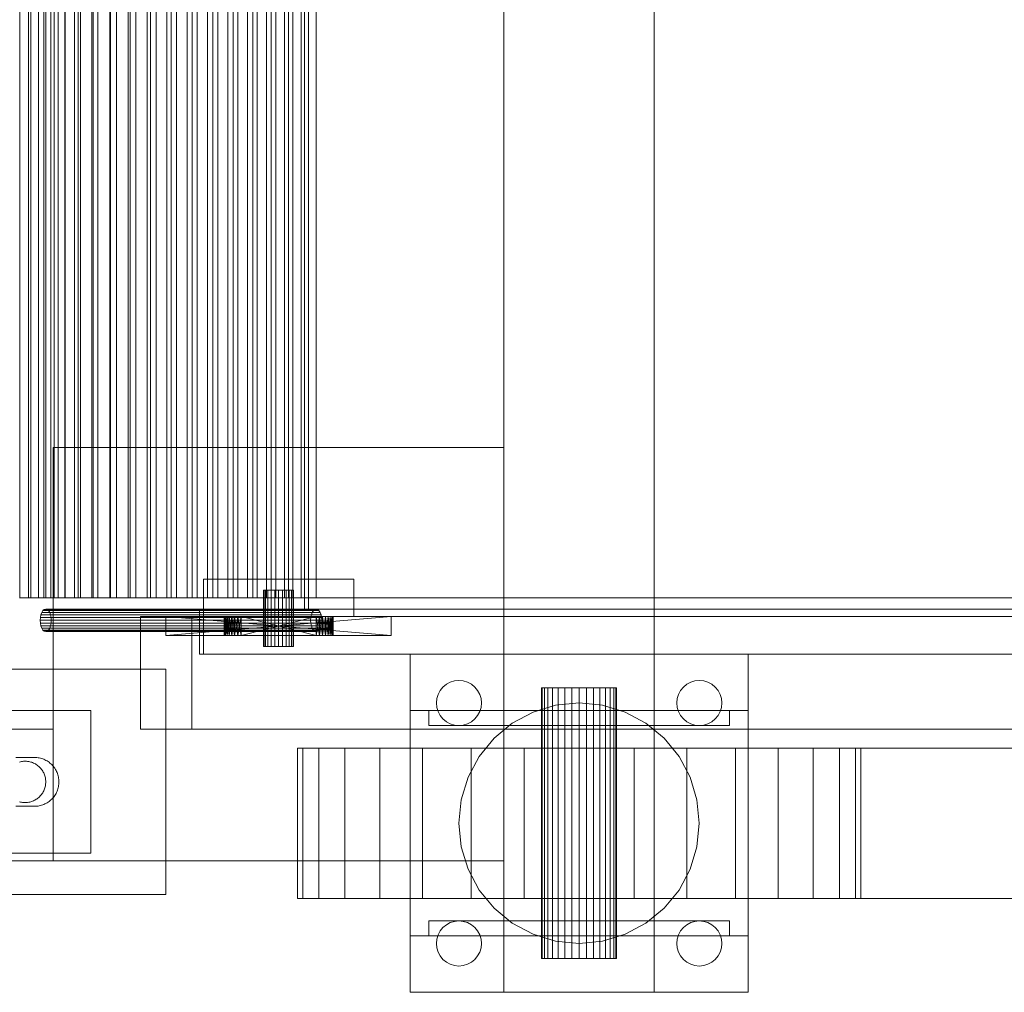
# Model space of a CAD drawing. Header units: millimetres. Extents: x -4738 to 65662, y -68080 to 6847.
# Tile 724 of 1056: x 26801 to 27063, y -18285 to -18026. Entities that reach past the tile are written whole.
import ezdxf

# ---------------------------------------------------------------- set-up
doc = ezdxf.new("R2010")
doc.units = ezdxf.units.MM
doc.layers.add('superior_bajante_movil', color=7, linetype='Continuous', lineweight=0)
doc.layers.add('superior_C05', color=7, linetype='Continuous', lineweight=0)

msp = doc.modelspace()

# ---------------------------------------------------------------- linework, layer by layer
at = {"layer": 'superior_bajante_movil'}
for p, q in [((26876.989, -17777), (26876.989, -18183)), ((26878.015, -18183), (26878.015, -17777)), ((26801.173, -17780), (26801.173, -18180)), ((26803.471, -17780), (26803.471, -18180)), ((26804.11, -18180), (26804.11, -17780)), ((26806.174, -18180), (26806.174, -17780)), ((26807.518, -18180), (26807.518, -17780)), ((26808.067, -18180), (26808.067, -17780)), ((26809.416, -18180), (26809.416, -17780)), ((26810.304, -17780), (26810.304, -18180)), ((26811.384, -18180), (26811.384, -17780)), ((26813.16, -18180), (26813.16, -17780)), ((26813.212, -17780), (26813.212, -18180)), ((26815.678, -18180), (26815.678, -17780)), ((26816.712, -17780), (26816.712, -18180)), ((26817.36, -18180), (26817.36, -17780)), ((26820.347, -18180), (26820.347, -17780)), ((26820.724, -17780), (26820.724, -18180)), ((26821.955, -18180), (26821.955, -17780)), ((26825.17, -17780), (26825.17, -18180)), ((26825.333, -18180), (26825.333, -17780)), ((26826.879, -18180), (26826.879, -17780)), ((26829.97, -17780), (26829.97, -18180)), ((26830.568, -18180), (26830.568, -17780)), ((26832.061, -18180), (26832.061, -17780)), ((26835.046, -17780), (26835.046, -18180)), ((26835.982, -18180), (26835.982, -17780)), ((26837.427, -18180), (26837.427, -17780)), ((26840.317, -17780), (26840.317, -18180)), ((26841.501, -18180), (26841.501, -17780)), ((26842.903, -18180), (26842.903, -17780)), ((26845.707, -17780), (26845.707, -18180)), ((26847.053, -18180), (26847.053, -17780)), ((26848.413, -18180), (26848.413, -17780)), ((26851.134, -17780), (26851.134, -18180)), ((26852.563, -18180), (26852.563, -17780)), ((26853.882, -18180), (26853.882, -17780)), ((26856.52, -17780), (26856.52, -18180)), ((26857.957, -18180), (26857.957, -17780)), ((26859.234, -18180), (26859.234, -17780)), ((26861.786, -17780), (26861.786, -18180)), ((26863.164, -18180), (26863.164, -17780)), ((26864.394, -18180), (26864.394, -17780)), ((26866.853, -17780), (26866.853, -18180)), ((26868.113, -18180), (26868.113, -17780)), ((26869.289, -18180), (26869.289, -17780)), ((26871.642, -17780), (26871.642, -18180)), ((26872.74, -18180), (26872.74, -17780)), ((26873.851, -18180), (26873.851, -17780)), ((26876.073, -17780), (26876.073, -18180)), ((26876.989, -18180), (26876.989, -17780)), ((26878.015, -18180), (26878.015, -17780)), ((26880.067, -17780), (26880.067, -18180)), ((26930.067, -18285), (26930.067, -17980)), ((26970.067, -17980), (26970.067, -18285)), ((26810.067, -18250), (26810.067, -18140)), ((26810.067, -18140), (26930.067, -18140)), ((26930.067, -18140), (26930.067, -18250)), ((26850.067, -18185), (26850.067, -18175)), ((26850.067, -18175), (26890.067, -18175)), ((26890.067, -18175), (26890.067, -18185)), ((26866.204, -18178), (26866.067, -18178)), ((26866.067, -18193), (26866.067, -18178)), ((26866.603, -18178), (26866.204, -18178)), ((26866.204, -18193), (26866.204, -18178)), ((26867.239, -18178), (26866.603, -18178)), ((26866.603, -18193), (26866.603, -18178)), ((26868.067, -18178), (26867.239, -18178)), ((26867.239, -18193), (26867.239, -18178)), ((26869.032, -18178), (26868.067, -18178)), ((26868.067, -18193), (26868.067, -18178)), ((26870.067, -18178), (26869.032, -18178)), ((26869.032, -18193), (26869.032, -18178)), ((26871.103, -18178), (26870.067, -18178)), ((26870.067, -18193), (26870.067, -18178)), ((26872.067, -18178), (26871.103, -18178)), ((26871.103, -18193), (26871.103, -18178)), ((26872.896, -18178), (26872.067, -18178)), ((26872.067, -18193), (26872.067, -18178)), ((26873.532, -18178), (26872.896, -18178)), ((26872.896, -18193), (26872.896, -18178)), ((26873.931, -18178), (26873.532, -18178)), ((26873.532, -18193), (26873.532, -18178)), ((26874.067, -18178), (26873.931, -18178)), ((26873.931, -18193), (26873.931, -18178)), ((26874.067, -18178), (26874.067, -18193)), ((26801.173, -18180), (26804.11, -18180)), ((26801.173, -18180), (26803.471, -18180)), ((26803.471, -18180), (26806.174, -18180)), ((26803.471, -18180), (26808.067, -18180)), ((26806.174, -18180), (26804.11, -18180)), ((26804.11, -18180), (26807.518, -18180)), ((26810.304, -18180), (26806.174, -18180)), ((26806.174, -18180), (26809.416, -18180)), ((26809.416, -18180), (26807.518, -18180)), ((26807.518, -18180), (26811.384, -18180)), ((26810.304, -18180), (26808.067, -18180)), ((26813.212, -18180), (26809.416, -18180)), ((26809.416, -18180), (26813.16, -18180)), ((26813.212, -18180), (26810.304, -18180)), ((26813.16, -18180), (26811.384, -18180)), ((26811.384, -18180), (26815.678, -18180)), ((26816.712, -18180), (26813.16, -18180)), ((26813.16, -18180), (26817.36, -18180)), ((26816.712, -18180), (26813.212, -18180)), ((26817.36, -18180), (26815.678, -18180)), ((26815.678, -18180), (26820.347, -18180)), ((26820.724, -18180), (26816.712, -18180)), ((26820.724, -18180), (26817.36, -18180)), ((26817.36, -18180), (26821.955, -18180)), ((26821.955, -18180), (26820.347, -18180)), ((26820.347, -18180), (26825.333, -18180)), ((26825.17, -18180), (26820.724, -18180)), ((26825.17, -18180), (26821.955, -18180)), ((26821.955, -18180), (26826.879, -18180)), ((26829.97, -18180), (26825.17, -18180)), ((26826.879, -18180), (26825.333, -18180)), ((26825.333, -18180), (26830.568, -18180)), ((26829.97, -18180), (26826.879, -18180)), ((26826.879, -18180), (26832.061, -18180)), ((26835.046, -18180), (26829.97, -18180)), ((26832.061, -18180), (26830.568, -18180)), ((26830.568, -18180), (26835.982, -18180)), ((26835.046, -18180), (26832.061, -18180)), ((26832.061, -18180), (26837.427, -18180)), ((26840.317, -18180), (26835.046, -18180)), ((26837.427, -18180), (26835.982, -18180)), ((26835.982, -18180), (26841.501, -18180)), ((26840.317, -18180), (26837.427, -18180)), ((26837.427, -18180), (26842.903, -18180)), ((26845.707, -18180), (26840.317, -18180)), ((26842.903, -18180), (26841.501, -18180)), ((26841.501, -18180), (26847.053, -18180)), ((26845.707, -18180), (26842.903, -18180)), ((26842.903, -18180), (26848.413, -18180)), ((26851.134, -18180), (26845.707, -18180)), ((26848.413, -18180), (26847.053, -18180)), ((26847.053, -18180), (26852.563, -18180)), ((26851.134, -18180), (26848.413, -18180)), ((26848.413, -18180), (26853.882, -18180)), ((26850.067, -18180), (28353.576, -18180)), ((26850.067, -18180), (26850.067, -18183)), ((26856.52, -18180), (26851.134, -18180)), ((26853.882, -18180), (26852.563, -18180)), ((26852.563, -18180), (26857.957, -18180)), ((26856.52, -18180), (26853.882, -18180)), ((26853.882, -18180), (26859.234, -18180)), ((26861.786, -18180), (26856.52, -18180)), ((26859.234, -18180), (26857.957, -18180)), ((26857.957, -18180), (26863.164, -18180)), ((26861.786, -18180), (26859.234, -18180)), ((26859.234, -18180), (26864.394, -18180)), ((26866.853, -18180), (26861.786, -18180)), ((26864.394, -18180), (26863.164, -18180)), ((26863.164, -18180), (26868.113, -18180)), ((26866.853, -18180), (26864.394, -18180)), ((26864.394, -18180), (26869.289, -18180)), ((26871.642, -18180), (26866.853, -18180)), ((26869.289, -18180), (26868.113, -18180)), ((26868.113, -18180), (26872.74, -18180)), ((26871.642, -18180), (26869.289, -18180)), ((26869.289, -18180), (26873.851, -18180)), ((26876.073, -18180), (26871.642, -18180)), ((26873.851, -18180), (26872.74, -18180)), ((26872.74, -18180), (26876.989, -18180)), ((26876.073, -18180), (26873.851, -18180)), ((26873.851, -18180), (26878.015, -18180)), ((26880.067, -18180), (26876.073, -18180)), ((26878.015, -18180), (26876.989, -18180)), ((26880.067, -18180), (26878.015, -18180)), ((26878.015, -18180), (27082.939, -18180)), ((27084.991, -18180), (26880.067, -18180)), ((26930.067, -18180), (26970.067, -18180)), ((26930.067, -18180), (26930.067, -18220)), ((26970.067, -18220), (26970.067, -18180)), ((26806.784, -18184.5), (26806.636, -18185.224)), ((26807.019, -18183.879), (26806.784, -18184.5)), ((26806.784, -18184.5), (26878.784, -18184.5)), ((26807.326, -18183.402), (26807.019, -18183.879)), ((26807.019, -18183.879), (26879.019, -18183.879)), ((26807.684, -18183.102), (26807.326, -18183.402)), ((26807.326, -18183.402), (26879.326, -18183.402)), ((26808.067, -18183), (26807.684, -18183.102)), ((26807.684, -18183.102), (26879.684, -18183.102)), ((26808.451, -18183.102), (26808.067, -18183)), ((26808.067, -18183), (26880.067, -18183)), ((26808.809, -18183.402), (26808.451, -18183.102)), ((26808.451, -18183.102), (26880.451, -18183.102)), ((26809.116, -18183.879), (26808.809, -18183.402)), ((26808.809, -18183.402), (26880.809, -18183.402)), ((26809.351, -18184.5), (26809.116, -18183.879)), ((26809.116, -18183.879), (26881.116, -18183.879)), ((26809.499, -18185.224), (26809.351, -18184.5)), ((26809.351, -18184.5), (26881.351, -18184.5)), ((28352.55, -18183), (26849.041, -18183)), ((26849.041, -18183), (26849.041, -18195)), ((26850.067, -18183), (26849.041, -18183)), ((26850.067, -18183), (28353.576, -18183)), ((26850.067, -18195), (26850.067, -18183)), ((26876.989, -18183), (27081.912, -18183)), ((26876.989, -18183), (26878.015, -18183)), ((27082.939, -18183), (26878.015, -18183)), ((26878.636, -18185.224), (26878.784, -18184.5)), ((26878.784, -18184.5), (26879.019, -18183.879)), ((26879.019, -18183.879), (26879.326, -18183.402)), ((26879.326, -18183.402), (26879.684, -18183.102)), ((26879.684, -18183.102), (26880.067, -18183)), ((26880.067, -18183), (26880.451, -18183.102)), ((26880.451, -18183.102), (26880.809, -18183.402)), ((26880.809, -18183.402), (26881.116, -18183.879)), ((26881.116, -18183.879), (26881.351, -18184.5)), ((26881.351, -18184.5), (26881.499, -18185.224)), ((26806.636, -18185.224), (26806.585, -18186)), ((26806.585, -18186), (26806.636, -18186.776)), ((26806.585, -18186), (26878.585, -18186)), ((26806.636, -18185.224), (26878.636, -18185.224)), ((26806.636, -18186.776), (26806.784, -18187.5)), ((26806.636, -18186.776), (26878.636, -18186.776)), ((26806.784, -18187.5), (26807.019, -18188.121)), ((26806.784, -18187.5), (26878.784, -18187.5)), ((26809.116, -18188.121), (26809.351, -18187.5)), ((26809.351, -18187.5), (26809.499, -18186.776)), ((26809.351, -18187.5), (26881.351, -18187.5)), ((26809.55, -18186), (26809.499, -18185.224)), ((26809.499, -18185.224), (26881.499, -18185.224)), ((26809.499, -18186.776), (26809.55, -18186)), ((26809.499, -18186.776), (26881.499, -18186.776)), ((26809.55, -18186), (26881.55, -18186)), ((28336.817, -18185), (26833.309, -18185)), ((26833.309, -18185), (26833.309, -18215)), ((26846.989, -18185), (26833.309, -18185)), ((26840.067, -18185), (26855.567, -18185)), ((26855.654, -18185), (26840.067, -18185)), ((26840.067, -18185), (26855.91, -18185)), ((26840.067, -18185), (26856.326, -18185)), ((26840.067, -18185), (26856.886, -18185)), ((26840.067, -18185), (26857.567, -18185)), ((26840.067, -18185), (26858.345, -18185)), ((26840.067, -18185), (26859.19, -18185)), ((26900.067, -18185), (26840.067, -18185)), ((26840.067, -18185), (26860.067, -18185)), ((26840.067, -18185), (26880.067, -18185)), ((26840.067, -18185), (26880.945, -18185)), ((26840.067, -18185), (26881.79, -18185)), ((26900.067, -18190), (26840.067, -18185)), ((26840.067, -18185), (26840.067, -18190)), ((26840.067, -18190), (26900.067, -18185)), ((26846.989, -18185), (28350.498, -18185)), ((26846.989, -18215), (26846.989, -18185)), ((26890.067, -18185), (26850.067, -18185)), ((26855.567, -18185), (26855.654, -18185)), ((26855.567, -18190), (26855.654, -18185)), ((26855.567, -18190), (26855.567, -18185)), ((26855.654, -18190), (26855.567, -18185)), ((26855.91, -18185), (26855.654, -18185)), ((26855.654, -18190), (26855.91, -18185)), ((26855.654, -18190), (26855.654, -18185)), ((26855.91, -18190), (26855.654, -18185)), ((26856.326, -18185), (26855.91, -18185)), ((26855.91, -18190), (26856.326, -18185)), ((26855.91, -18190), (26855.91, -18185)), ((26856.326, -18190), (26855.91, -18185)), ((26856.886, -18185), (26856.326, -18185)), ((26856.326, -18190), (26856.886, -18185)), ((26856.326, -18190), (26856.326, -18185)), ((26856.886, -18190), (26856.326, -18185)), ((26857.567, -18185), (26856.886, -18185)), ((26856.886, -18190), (26857.567, -18185)), ((26856.886, -18190), (26856.886, -18185)), ((26857.567, -18190), (26856.886, -18185)), ((26858.345, -18185), (26857.567, -18185)), ((26857.567, -18190), (26858.345, -18185)), ((26857.567, -18190), (26857.567, -18185)), ((26858.345, -18190), (26857.567, -18185)), ((26859.19, -18185), (26858.345, -18185)), ((26858.345, -18185), (26900.067, -18185)), ((26858.345, -18190), (26859.19, -18185)), ((26858.345, -18190), (26858.345, -18185)), ((26859.19, -18190), (26858.345, -18185)), ((26860.067, -18185), (26859.19, -18185)), ((26859.19, -18185), (26900.067, -18185)), ((26859.19, -18190), (26860.067, -18185)), ((26859.19, -18190), (26859.19, -18185)), ((26860.067, -18190), (26859.19, -18185)), ((26880.067, -18185), (26860.067, -18185)), ((26860.067, -18185), (26900.067, -18185)), ((26860.067, -18185), (26860.067, -18190)), ((26880.067, -18190), (26860.067, -18185)), ((26860.067, -18190), (26880.067, -18185)), ((26878.585, -18186), (26878.636, -18185.224)), ((26878.636, -18186.776), (26878.585, -18186)), ((26878.784, -18187.5), (26878.636, -18186.776)), ((26879.019, -18188.121), (26878.784, -18187.5)), ((26880.945, -18185), (26880.067, -18185)), ((26880.067, -18185), (26900.067, -18185)), ((26880.067, -18190), (26880.067, -18185)), ((26880.945, -18190), (26880.067, -18185)), ((26880.067, -18190), (26880.945, -18185)), ((26881.79, -18185), (26880.945, -18185)), ((26880.945, -18185), (26900.067, -18185)), ((26880.945, -18190), (26880.945, -18185)), ((26881.79, -18190), (26880.945, -18185)), ((26880.945, -18190), (26881.79, -18185)), ((26881.351, -18187.5), (26881.116, -18188.121)), ((26881.499, -18186.776), (26881.351, -18187.5)), ((26881.499, -18185.224), (26881.55, -18186)), ((26881.55, -18186), (26881.499, -18186.776)), ((26900.067, -18185), (26881.79, -18185)), ((26882.568, -18185), (26881.79, -18185)), ((26881.79, -18190), (26881.79, -18185)), ((26882.568, -18190), (26881.79, -18185)), ((26881.79, -18190), (26882.568, -18185)), ((26900.067, -18185), (26882.568, -18185)), ((26883.249, -18185), (26882.568, -18185)), ((26882.568, -18190), (26882.568, -18185)), ((26883.249, -18190), (26882.568, -18185)), ((26882.568, -18190), (26883.249, -18185)), ((26900.067, -18185), (26883.249, -18185)), ((26883.809, -18185), (26883.249, -18185)), ((26883.249, -18190), (26883.249, -18185)), ((26883.809, -18190), (26883.249, -18185)), ((26883.249, -18190), (26883.809, -18185)), ((26900.067, -18185), (26883.809, -18185)), ((26884.225, -18185), (26883.809, -18185)), ((26883.809, -18190), (26883.809, -18185)), ((26884.225, -18190), (26883.809, -18185)), ((26883.809, -18190), (26884.225, -18185)), ((26900.067, -18185), (26884.225, -18185)), ((26884.481, -18185), (26884.225, -18185)), ((26884.225, -18190), (26884.225, -18185)), ((26884.481, -18190), (26884.225, -18185)), ((26884.225, -18190), (26884.481, -18185)), ((26900.067, -18185), (26884.481, -18185)), ((26884.567, -18185), (26884.481, -18185)), ((26884.481, -18190), (26884.481, -18185)), ((26884.567, -18190), (26884.481, -18185)), ((26884.481, -18190), (26884.567, -18185)), ((26900.067, -18185), (26884.567, -18185)), ((26884.567, -18190), (26884.567, -18185)), ((26900.067, -18190), (26900.067, -18185)), ((26807.019, -18188.121), (26807.326, -18188.598)), ((26807.019, -18188.121), (26879.019, -18188.121)), ((26807.326, -18188.598), (26807.684, -18188.898)), ((26807.326, -18188.598), (26879.326, -18188.598)), ((26807.684, -18188.898), (26808.067, -18189)), ((26807.684, -18188.898), (26879.684, -18188.898)), ((26808.067, -18189), (26808.451, -18188.898)), ((26880.067, -18189), (26808.067, -18189)), ((26808.451, -18188.898), (26808.809, -18188.598)), ((26808.451, -18188.898), (26880.451, -18188.898)), ((26808.809, -18188.598), (26809.116, -18188.121)), ((26808.809, -18188.598), (26880.809, -18188.598)), ((26809.116, -18188.121), (26881.116, -18188.121)), ((26855.567, -18190), (26840.067, -18190)), ((26840.067, -18190), (26855.654, -18190)), ((26855.91, -18190), (26840.067, -18190)), ((26856.326, -18190), (26840.067, -18190)), ((26856.886, -18190), (26840.067, -18190)), ((26857.567, -18190), (26840.067, -18190)), ((26858.345, -18190), (26840.067, -18190)), ((26859.19, -18190), (26840.067, -18190)), ((26840.067, -18190), (26900.067, -18190)), ((26860.067, -18190), (26840.067, -18190)), ((26880.067, -18190), (26840.067, -18190)), ((26880.945, -18190), (26840.067, -18190)), ((26881.79, -18190), (26840.067, -18190)), ((26855.654, -18190), (26855.567, -18190)), ((26855.654, -18190), (26855.91, -18190)), ((26855.91, -18190), (26856.326, -18190)), ((26856.326, -18190), (26856.886, -18190)), ((26856.886, -18190), (26857.567, -18190)), ((26857.567, -18190), (26858.345, -18190)), ((26858.345, -18190), (26859.19, -18190)), ((26900.067, -18190), (26858.345, -18190)), ((26859.19, -18190), (26860.067, -18190)), ((26900.067, -18190), (26859.19, -18190)), ((26860.067, -18190), (26880.067, -18190)), ((26900.067, -18190), (26860.067, -18190)), ((26879.326, -18188.598), (26879.019, -18188.121)), ((26879.684, -18188.898), (26879.326, -18188.598)), ((26880.067, -18189), (26879.684, -18188.898)), ((26880.451, -18188.898), (26880.067, -18189)), ((26880.067, -18190), (26880.945, -18190)), ((26900.067, -18190), (26880.067, -18190)), ((26880.809, -18188.598), (26880.451, -18188.898)), ((26881.116, -18188.121), (26880.809, -18188.598)), ((26880.945, -18190), (26881.79, -18190)), ((26900.067, -18190), (26880.945, -18190)), ((26881.79, -18190), (26900.067, -18190)), ((26881.79, -18190), (26882.568, -18190)), ((26882.568, -18190), (26900.067, -18190)), ((26882.568, -18190), (26883.249, -18190)), ((26883.249, -18190), (26900.067, -18190)), ((26883.249, -18190), (26883.809, -18190)), ((26883.809, -18190), (26900.067, -18190)), ((26883.809, -18190), (26884.225, -18190)), ((26884.225, -18190), (26900.067, -18190)), ((26884.225, -18190), (26884.481, -18190)), ((26884.481, -18190), (26900.067, -18190)), ((26884.481, -18190), (26884.567, -18190)), ((26884.567, -18190), (26900.067, -18190)), ((26849.041, -18195), (28352.55, -18195)), ((26849.041, -18195), (26850.067, -18195)), ((28353.576, -18195), (26850.067, -18195)), ((26866.204, -18193), (26866.067, -18193)), ((26866.603, -18193), (26866.204, -18193)), ((26867.239, -18193), (26866.603, -18193)), ((26868.067, -18193), (26867.239, -18193)), ((26869.032, -18193), (26868.067, -18193)), ((26870.067, -18193), (26869.032, -18193)), ((26871.103, -18193), (26870.067, -18193)), ((26872.067, -18193), (26871.103, -18193)), ((26872.896, -18193), (26872.067, -18193)), ((26873.532, -18193), (26872.896, -18193)), ((26873.931, -18193), (26873.532, -18193)), ((26873.931, -18193), (26874.067, -18193)), ((26905.067, -18285), (26905.067, -18195)), ((26905.067, -18195), (26995.067, -18195)), ((26995.067, -18195), (26995.067, -18285)), ((26913.825, -18203.757), (26914.734, -18203.011)), ((26914.734, -18203.011), (26915.771, -18202.457)), ((26915.771, -18202.457), (26916.897, -18202.115)), ((26916.897, -18202.115), (26918.067, -18202)), ((26918.067, -18202), (26919.238, -18202.115)), ((26919.238, -18202.115), (26920.364, -18202.457)), ((26920.364, -18202.457), (26921.401, -18203.011)), ((26921.401, -18203.011), (26922.31, -18203.757)), ((26977.825, -18203.757), (26978.734, -18203.011)), ((26978.734, -18203.011), (26979.771, -18202.457)), ((26979.771, -18202.457), (26980.897, -18202.115)), ((26980.897, -18202.115), (26982.067, -18202)), ((26982.067, -18202), (26983.238, -18202.115)), ((26983.238, -18202.115), (26984.364, -18202.457)), ((26984.364, -18202.457), (26985.401, -18203.011)), ((26985.401, -18203.011), (26986.31, -18203.757)), ((26912.183, -18206.829), (26912.524, -18205.704)), ((26912.524, -18205.704), (26913.079, -18204.667)), ((26913.079, -18204.667), (26913.825, -18203.757)), ((26922.31, -18203.757), (26923.056, -18204.667)), ((26923.056, -18204.667), (26923.611, -18205.704)), ((26923.611, -18205.704), (26923.952, -18206.829)), ((26940.26, -18204), (26940.067, -18204)), ((26940.067, -18204), (26940.067, -18276)), ((26940.829, -18204), (26940.26, -18204)), ((26940.26, -18204), (26940.26, -18276)), ((26941.753, -18204), (26940.829, -18204)), ((26940.829, -18204), (26940.829, -18276)), ((26942.996, -18204), (26941.753, -18204)), ((26941.753, -18204), (26941.753, -18276)), ((26944.512, -18204), (26942.996, -18204)), ((26942.996, -18204), (26942.996, -18276)), ((26946.241, -18204), (26944.512, -18204)), ((26944.512, -18204), (26944.512, -18276)), ((26948.117, -18204), (26946.241, -18204)), ((26946.241, -18204), (26946.241, -18276)), ((26950.067, -18204), (26948.117, -18204)), ((26948.117, -18204), (26948.117, -18276)), ((26952.018, -18204), (26950.067, -18204)), ((26950.067, -18204), (26950.067, -18276)), ((26953.894, -18204), (26952.018, -18204)), ((26952.018, -18204), (26952.018, -18276)), ((26955.623, -18204), (26953.894, -18204)), ((26953.894, -18204), (26953.894, -18276)), ((26957.139, -18204), (26955.623, -18204)), ((26955.623, -18204), (26955.623, -18276)), ((26958.382, -18204), (26957.139, -18204)), ((26957.139, -18204), (26957.139, -18276)), ((26959.306, -18204), (26958.382, -18204)), ((26958.382, -18204), (26958.382, -18276)), ((26959.875, -18204), (26959.306, -18204)), ((26959.306, -18204), (26959.306, -18276)), ((26959.875, -18204), (26960.067, -18204)), ((26959.875, -18204), (26959.875, -18276)), ((26960.067, -18276), (26960.067, -18204)), ((26976.183, -18206.829), (26976.524, -18205.704)), ((26976.524, -18205.704), (26977.079, -18204.667)), ((26977.079, -18204.667), (26977.825, -18203.757)), ((26986.31, -18203.757), (26987.056, -18204.667)), ((26987.056, -18204.667), (26987.611, -18205.704)), ((26987.611, -18205.704), (26987.952, -18206.829)), ((26912.067, -18208), (26912.183, -18206.829)), ((26912.183, -18209.171), (26912.067, -18208)), ((26923.952, -18206.829), (26924.067, -18208)), ((26924.067, -18208), (26923.952, -18209.171)), ((26943.825, -18208.615), (26950.067, -18208)), ((26950.067, -18208), (26956.31, -18208.615)), ((26976.067, -18208), (26976.183, -18206.829)), ((26976.183, -18209.171), (26976.067, -18208)), ((26987.952, -18206.829), (26988.067, -18208)), ((26988.067, -18208), (26987.952, -18209.171)), ((26905.067, -18270), (26905.067, -18210)), ((26905.067, -18210), (26995.067, -18210)), ((26910.067, -18214), (26910.067, -18210)), ((26910.067, -18210), (26990.067, -18210)), ((26912.524, -18210.296), (26912.183, -18209.171)), ((26913.079, -18211.333), (26912.524, -18210.296)), ((26923.611, -18210.296), (26923.056, -18211.333)), ((26923.952, -18209.171), (26923.611, -18210.296)), ((26932.289, -18213.393), (26937.822, -18210.436)), ((26937.822, -18210.436), (26943.825, -18208.615)), ((26956.31, -18208.615), (26962.313, -18210.436)), ((26962.313, -18210.436), (26967.846, -18213.393)), ((26976.524, -18210.296), (26976.183, -18209.171)), ((26977.079, -18211.333), (26976.524, -18210.296)), ((26987.611, -18210.296), (26987.056, -18211.333)), ((26987.952, -18209.171), (26987.611, -18210.296)), ((26990.067, -18210), (26990.067, -18214)), ((26995.067, -18210), (26995.067, -18270)), ((26913.825, -18212.243), (26913.079, -18211.333)), ((26914.734, -18212.989), (26913.825, -18212.243)), ((26915.771, -18213.543), (26914.734, -18212.989)), ((26916.897, -18213.885), (26915.771, -18213.543)), ((26920.364, -18213.543), (26919.238, -18213.885)), ((26921.401, -18212.989), (26920.364, -18213.543)), ((26922.31, -18212.243), (26921.401, -18212.989)), ((26923.056, -18211.333), (26922.31, -18212.243)), ((26927.44, -18217.373), (26932.289, -18213.393)), ((26967.846, -18213.393), (26972.695, -18217.373)), ((26977.825, -18212.243), (26977.079, -18211.333)), ((26978.734, -18212.989), (26977.825, -18212.243)), ((26979.771, -18213.543), (26978.734, -18212.989)), ((26980.897, -18213.885), (26979.771, -18213.543)), ((26984.364, -18213.543), (26983.238, -18213.885)), ((26985.401, -18212.989), (26984.364, -18213.543)), ((26986.31, -18212.243), (26985.401, -18212.989)), ((26987.056, -18211.333), (26986.31, -18212.243)), ((26833.309, -18215), (28336.817, -18215)), ((26833.309, -18215), (26846.989, -18215)), ((28350.498, -18215), (26846.989, -18215)), ((26990.067, -18214), (26910.067, -18214)), ((26918.067, -18214), (26916.897, -18213.885)), ((26919.238, -18213.885), (26918.067, -18214)), ((26982.067, -18214), (26980.897, -18213.885)), ((26983.238, -18213.885), (26982.067, -18214)), ((26923.46, -18222.222), (26927.44, -18217.373)), ((26972.695, -18217.373), (26976.675, -18222.222)), ((26876.509, -18220), (26875.067, -18220)), ((26875.067, -18220), (26875.067, -18260)), ((26880.777, -18220), (26876.509, -18220)), ((26876.509, -18220), (26876.509, -18260)), ((26887.707, -18220), (26880.777, -18220)), ((26880.777, -18220), (26880.777, -18260)), ((26897.034, -18220), (26887.707, -18220)), ((26887.707, -18220), (26887.707, -18260)), ((26908.4, -18220), (26897.034, -18220)), ((26897.034, -18220), (26897.034, -18260)), ((26921.366, -18220), (26908.4, -18220)), ((26908.4, -18220), (26908.4, -18260)), ((26935.436, -18220), (26921.366, -18220)), ((26921.366, -18220), (26921.366, -18260)), ((26930.067, -18220), (26970.067, -18220)), ((26950.067, -18220), (26935.436, -18220)), ((26935.436, -18220), (26935.436, -18260)), ((26950.067, -18260), (26950.067, -18220)), ((26950.067, -18220), (28253.576, -18220)), ((26964.699, -18220), (26950.067, -18220)), ((26978.769, -18220), (26964.699, -18220)), ((26964.699, -18220), (26964.699, -18260)), ((26991.735, -18220), (26978.769, -18220)), ((26978.769, -18220), (26978.769, -18260)), ((27003.1, -18220), (26991.735, -18220)), ((26991.735, -18220), (26991.735, -18260)), ((27012.428, -18220), (27003.1, -18220)), ((27003.1, -18220), (27003.1, -18260)), ((27019.358, -18220), (27012.428, -18220)), ((27012.428, -18220), (27012.428, -18260)), ((27023.626, -18220), (27019.358, -18220)), ((27019.358, -18220), (27019.358, -18260)), ((27023.626, -18220), (27025.067, -18220)), ((27023.626, -18220), (27023.626, -18260)), ((27025.067, -18260), (27025.067, -18220)), ((26920.503, -18227.754), (26923.46, -18222.222)), ((26976.675, -18222.222), (26979.632, -18227.754)), ((26918.682, -18233.757), (26920.503, -18227.754)), ((26979.632, -18227.754), (26981.453, -18233.757)), ((26918.067, -18240), (26918.682, -18233.757)), ((26981.453, -18233.757), (26982.067, -18240)), ((26918.682, -18246.243), (26918.067, -18240)), ((26982.067, -18240), (26981.453, -18246.243)), ((26920.503, -18252.246), (26918.682, -18246.243)), ((26981.453, -18246.243), (26979.632, -18252.246)), ((26930.067, -18250), (26810.067, -18250)), ((26923.46, -18257.778), (26920.503, -18252.246)), ((26979.632, -18252.246), (26976.675, -18257.778)), ((26927.44, -18262.627), (26923.46, -18257.778)), ((26976.675, -18257.778), (26972.695, -18262.627)), ((26876.509, -18260), (26875.067, -18260)), ((26880.777, -18260), (26876.509, -18260)), ((26887.707, -18260), (26880.777, -18260)), ((26897.034, -18260), (26887.707, -18260)), ((26908.4, -18260), (26897.034, -18260)), ((26921.366, -18260), (26908.4, -18260)), ((26935.436, -18260), (26921.366, -18260)), ((26950.067, -18260), (26935.436, -18260)), ((28253.576, -18260), (26950.067, -18260)), ((26964.699, -18260), (26950.067, -18260)), ((26978.769, -18260), (26964.699, -18260)), ((26991.735, -18260), (26978.769, -18260)), ((27003.1, -18260), (26991.735, -18260)), ((27012.428, -18260), (27003.1, -18260)), ((27019.358, -18260), (27012.428, -18260)), ((27023.626, -18260), (27019.358, -18260)), ((27025.067, -18260), (27023.626, -18260)), ((26932.289, -18266.607), (26927.44, -18262.627)), ((26972.695, -18262.627), (26967.846, -18266.607)), ((26910.067, -18270), (26910.067, -18266)), ((26910.067, -18266), (26990.067, -18266)), ((26915.771, -18266.457), (26916.897, -18266.115)), ((26916.897, -18266.115), (26918.067, -18266)), ((26918.067, -18266), (26919.238, -18266.115)), ((26919.238, -18266.115), (26920.364, -18266.457)), ((26979.771, -18266.457), (26980.897, -18266.115)), ((26980.897, -18266.115), (26982.067, -18266)), ((26982.067, -18266), (26983.238, -18266.115)), ((26983.238, -18266.115), (26984.364, -18266.457)), ((26990.067, -18266), (26990.067, -18270)), ((26912.524, -18269.704), (26913.079, -18268.667)), ((26913.079, -18268.667), (26913.825, -18267.757)), ((26913.825, -18267.757), (26914.734, -18267.011)), ((26914.734, -18267.011), (26915.771, -18266.457)), ((26920.364, -18266.457), (26921.401, -18267.011)), ((26921.401, -18267.011), (26922.31, -18267.757)), ((26922.31, -18267.757), (26923.056, -18268.667)), ((26923.056, -18268.667), (26923.611, -18269.704)), ((26937.822, -18269.564), (26932.289, -18266.607)), ((26967.846, -18266.607), (26962.313, -18269.564)), ((26976.524, -18269.704), (26977.079, -18268.667)), ((26977.079, -18268.667), (26977.825, -18267.757)), ((26977.825, -18267.757), (26978.734, -18267.011)), ((26978.734, -18267.011), (26979.771, -18266.457)), ((26984.364, -18266.457), (26985.401, -18267.011)), ((26985.401, -18267.011), (26986.31, -18267.757)), ((26986.31, -18267.757), (26987.056, -18268.667)), ((26987.056, -18268.667), (26987.611, -18269.704)), ((26995.067, -18270), (26905.067, -18270)), ((26990.067, -18270), (26910.067, -18270)), ((26912.067, -18272), (26912.183, -18270.829)), ((26912.183, -18270.829), (26912.524, -18269.704)), ((26923.611, -18269.704), (26923.952, -18270.829)), ((26923.952, -18270.829), (26924.067, -18272)), ((26943.825, -18271.385), (26937.822, -18269.564)), ((26950.067, -18272), (26943.825, -18271.385)), ((26956.31, -18271.385), (26950.067, -18272)), ((26962.313, -18269.564), (26956.31, -18271.385)), ((26976.067, -18272), (26976.183, -18270.829)), ((26976.183, -18270.829), (26976.524, -18269.704)), ((26987.611, -18269.704), (26987.952, -18270.829)), ((26987.952, -18270.829), (26988.067, -18272)), ((26912.183, -18273.171), (26912.067, -18272)), ((26912.524, -18274.296), (26912.183, -18273.171)), ((26923.952, -18273.171), (26923.611, -18274.296)), ((26924.067, -18272), (26923.952, -18273.171)), ((26976.183, -18273.171), (26976.067, -18272)), ((26976.524, -18274.296), (26976.183, -18273.171)), ((26987.952, -18273.171), (26987.611, -18274.296)), ((26988.067, -18272), (26987.952, -18273.171)), ((26913.079, -18275.333), (26912.524, -18274.296)), ((26913.825, -18276.243), (26913.079, -18275.333)), ((26914.734, -18276.989), (26913.825, -18276.243)), ((26922.31, -18276.243), (26921.401, -18276.989)), ((26923.056, -18275.333), (26922.31, -18276.243)), ((26923.611, -18274.296), (26923.056, -18275.333)), ((26940.26, -18276), (26940.067, -18276)), ((26940.829, -18276), (26940.26, -18276)), ((26941.753, -18276), (26940.829, -18276)), ((26942.996, -18276), (26941.753, -18276)), ((26944.512, -18276), (26942.996, -18276)), ((26946.241, -18276), (26944.512, -18276)), ((26948.117, -18276), (26946.241, -18276)), ((26950.067, -18276), (26948.117, -18276)), ((26952.018, -18276), (26950.067, -18276)), ((26953.894, -18276), (26952.018, -18276)), ((26955.623, -18276), (26953.894, -18276)), ((26957.139, -18276), (26955.623, -18276)), ((26958.382, -18276), (26957.139, -18276)), ((26959.306, -18276), (26958.382, -18276)), ((26959.875, -18276), (26959.306, -18276)), ((26960.067, -18276), (26959.875, -18276)), ((26977.079, -18275.333), (26976.524, -18274.296)), ((26977.825, -18276.243), (26977.079, -18275.333)), ((26978.734, -18276.989), (26977.825, -18276.243)), ((26986.31, -18276.243), (26985.401, -18276.989)), ((26987.056, -18275.333), (26986.31, -18276.243)), ((26987.611, -18274.296), (26987.056, -18275.333)), ((26915.771, -18277.543), (26914.734, -18276.989)), ((26916.897, -18277.885), (26915.771, -18277.543)), ((26918.067, -18278), (26916.897, -18277.885)), ((26919.238, -18277.885), (26918.067, -18278)), ((26920.364, -18277.543), (26919.238, -18277.885)), ((26921.401, -18276.989), (26920.364, -18277.543)), ((26979.771, -18277.543), (26978.734, -18276.989)), ((26980.897, -18277.885), (26979.771, -18277.543)), ((26982.067, -18278), (26980.897, -18277.885)), ((26983.238, -18277.885), (26982.067, -18278)), ((26984.364, -18277.543), (26983.238, -18277.885)), ((26985.401, -18276.989), (26984.364, -18277.543)), ((26995.067, -18285), (26905.067, -18285)), ((26970.067, -18285), (26930.067, -18285))]:
    msp.add_line(p, q, dxfattribs=at)
at = {"layer": 'superior_C05'}
for p, q in [((26801.739, -18180), (26801.087, -18180)), ((26802.262, -18180), (26801.739, -18180)), ((26802.656, -18180), (26802.262, -18180)), ((26802.919, -18180), (26802.656, -18180)), ((26803.051, -18180), (26802.919, -18180)), ((26660.067, -18199), (26840.067, -18199)), ((26840.067, -18259), (26840.067, -18199)), ((26680.067, -18210), (26820.067, -18210)), ((26820.067, -18248), (26820.067, -18210)), ((26770.067, -18215), (26810.067, -18215)), ((26810.067, -18215), (26810.067, -18250)), ((26800.067, -18222.5), (26805.067, -18222.5)), ((26801.344, -18223.638), (26801.078, -18223.706)), ((26801.612, -18223.584), (26801.344, -18223.638)), ((26801.884, -18223.543), (26801.612, -18223.584)), ((26802.156, -18223.515), (26801.884, -18223.543)), ((26802.43, -18223.502), (26802.156, -18223.515)), ((26802.705, -18223.502), (26802.43, -18223.502)), ((26802.979, -18223.515), (26802.705, -18223.502)), ((26803.251, -18223.543), (26802.979, -18223.515)), ((26803.523, -18223.584), (26803.251, -18223.543)), ((26803.791, -18223.638), (26803.523, -18223.584)), ((26804.057, -18223.706), (26803.791, -18223.638)), ((26804.319, -18223.786), (26804.057, -18223.706)), ((26804.577, -18223.88), (26804.319, -18223.786)), ((26804.83, -18223.987), (26804.577, -18223.88)), ((26805.077, -18224.106), (26804.83, -18223.987)), ((26805.067, -18222.5), (26805.386, -18222.508)), ((26805.317, -18224.237), (26805.077, -18224.106)), ((26805.551, -18224.38), (26805.317, -18224.237)), ((26805.705, -18222.531), (26805.386, -18222.508)), ((26806.021, -18222.57), (26805.705, -18222.531)), ((26806.336, -18222.625), (26806.021, -18222.57)), ((26806.647, -18222.695), (26806.336, -18222.625)), ((26806.954, -18222.78), (26806.647, -18222.695)), ((26807.257, -18222.88), (26806.954, -18222.78)), ((26807.555, -18222.995), (26807.257, -18222.88)), ((26807.847, -18223.124), (26807.555, -18222.995)), ((26808.132, -18223.268), (26807.847, -18223.124)), ((26808.409, -18223.425), (26808.132, -18223.268)), ((26808.679, -18223.595), (26808.409, -18223.425)), ((26808.94, -18223.779), (26808.679, -18223.595)), ((26809.191, -18223.975), (26808.94, -18223.779)), ((26809.433, -18224.184), (26809.191, -18223.975)), ((26809.664, -18224.404), (26809.433, -18224.184)), ((26805.778, -18224.534), (26805.551, -18224.38)), ((26805.997, -18224.7), (26805.778, -18224.534)), ((26806.207, -18224.876), (26805.997, -18224.7)), ((26806.408, -18225.063), (26806.207, -18224.876)), ((26806.599, -18225.259), (26806.408, -18225.063)), ((26806.781, -18225.465), (26806.599, -18225.259)), ((26806.952, -18225.679), (26806.781, -18225.465)), ((26807.112, -18225.902), (26806.952, -18225.679)), ((26807.261, -18226.132), (26807.112, -18225.902)), ((26807.398, -18226.37), (26807.261, -18226.132)), ((26807.523, -18226.614), (26807.398, -18226.37)), ((26807.636, -18226.864), (26807.523, -18226.614)), ((26807.736, -18227.119), (26807.636, -18226.864)), ((26809.884, -18224.635), (26809.664, -18224.404)), ((26810.092, -18224.876), (26809.884, -18224.635)), ((26810.288, -18225.128), (26810.092, -18224.876)), ((26810.472, -18225.389), (26810.288, -18225.128)), ((26810.643, -18225.658), (26810.472, -18225.389)), ((26810.8, -18225.936), (26810.643, -18225.658)), ((26810.943, -18226.221), (26810.8, -18225.936)), ((26811.073, -18226.513), (26810.943, -18226.221)), ((26811.188, -18226.81), (26811.073, -18226.513)), ((26811.288, -18227.113), (26811.188, -18226.81)), ((26807.823, -18227.379), (26807.736, -18227.119)), ((26807.897, -18227.643), (26807.823, -18227.379)), ((26807.958, -18227.91), (26807.897, -18227.643)), ((26808.006, -18228.18), (26807.958, -18227.91)), ((26808.04, -18228.452), (26808.006, -18228.18)), ((26808.061, -18228.726), (26808.04, -18228.452)), ((26808.04, -18229.548), (26808.061, -18229.274)), ((26808.067, -18229), (26808.061, -18228.726)), ((26808.067, -18229), (26808.061, -18229.274)), ((26811.373, -18227.421), (26811.288, -18227.113)), ((26811.443, -18227.732), (26811.373, -18227.421)), ((26811.497, -18228.046), (26811.443, -18227.732)), ((26811.536, -18228.363), (26811.497, -18228.046)), ((26811.56, -18228.681), (26811.536, -18228.363)), ((26811.536, -18229.637), (26811.56, -18229.319)), ((26811.567, -18229), (26811.56, -18228.681)), ((26811.56, -18229.319), (26811.567, -18229)), ((26806.952, -18232.321), (26807.112, -18232.098)), ((26807.112, -18232.098), (26807.261, -18231.868)), ((26807.261, -18231.868), (26807.398, -18231.63)), ((26807.398, -18231.63), (26807.523, -18231.386)), ((26807.523, -18231.386), (26807.636, -18231.136)), ((26807.636, -18231.136), (26807.736, -18230.881)), ((26807.736, -18230.881), (26807.823, -18230.621)), ((26807.823, -18230.621), (26807.897, -18230.357)), ((26807.897, -18230.357), (26807.958, -18230.09)), ((26807.958, -18230.09), (26808.006, -18229.82)), ((26808.006, -18229.82), (26808.04, -18229.548)), ((26810.643, -18232.342), (26810.8, -18232.064)), ((26810.8, -18232.064), (26810.943, -18231.779)), ((26810.943, -18231.779), (26811.073, -18231.487)), ((26811.073, -18231.487), (26811.188, -18231.19)), ((26811.188, -18231.19), (26811.288, -18230.887)), ((26811.288, -18230.887), (26811.373, -18230.579)), ((26811.373, -18230.579), (26811.443, -18230.268)), ((26811.443, -18230.268), (26811.497, -18229.954)), ((26811.497, -18229.954), (26811.536, -18229.637)), ((26801.078, -18234.294), (26801.344, -18234.362)), ((26801.344, -18234.362), (26801.612, -18234.416)), ((26801.612, -18234.416), (26801.884, -18234.457)), ((26801.884, -18234.457), (26802.156, -18234.485)), ((26802.156, -18234.485), (26802.43, -18234.498)), ((26802.43, -18234.498), (26802.705, -18234.498)), ((26802.705, -18234.498), (26802.979, -18234.485)), ((26802.979, -18234.485), (26803.251, -18234.457)), ((26803.251, -18234.457), (26803.523, -18234.416)), ((26803.523, -18234.416), (26803.791, -18234.362)), ((26803.791, -18234.362), (26804.057, -18234.294)), ((26804.057, -18234.294), (26804.319, -18234.214)), ((26804.319, -18234.214), (26804.577, -18234.12)), ((26804.577, -18234.12), (26804.83, -18234.013)), ((26804.83, -18234.013), (26805.077, -18233.894)), ((26805.077, -18233.894), (26805.317, -18233.763)), ((26805.317, -18233.763), (26805.551, -18233.62)), ((26805.551, -18233.62), (26805.778, -18233.466)), ((26805.778, -18233.466), (26805.997, -18233.3)), ((26805.997, -18233.3), (26806.207, -18233.124)), ((26806.207, -18233.124), (26806.408, -18232.937)), ((26806.408, -18232.937), (26806.599, -18232.741)), ((26806.599, -18232.741), (26806.781, -18232.535)), ((26806.781, -18232.535), (26806.952, -18232.321)), ((26807.847, -18234.876), (26808.132, -18234.732)), ((26808.132, -18234.732), (26808.409, -18234.575)), ((26808.409, -18234.575), (26808.679, -18234.405)), ((26808.679, -18234.405), (26808.94, -18234.221)), ((26808.94, -18234.221), (26809.191, -18234.025)), ((26809.191, -18234.025), (26809.433, -18233.816)), ((26809.433, -18233.816), (26809.664, -18233.596)), ((26809.664, -18233.596), (26809.884, -18233.365)), ((26809.884, -18233.365), (26810.092, -18233.124)), ((26810.092, -18233.124), (26810.288, -18232.872)), ((26810.288, -18232.872), (26810.472, -18232.611)), ((26810.472, -18232.611), (26810.643, -18232.342)), ((26805.067, -18235.5), (26800.067, -18235.5)), ((26805.067, -18235.5), (26805.386, -18235.492)), ((26805.386, -18235.492), (26805.705, -18235.469)), ((26805.705, -18235.469), (26806.021, -18235.43)), ((26806.021, -18235.43), (26806.336, -18235.375)), ((26806.336, -18235.375), (26806.647, -18235.305)), ((26806.647, -18235.305), (26806.954, -18235.22)), ((26806.954, -18235.22), (26807.257, -18235.12)), ((26807.257, -18235.12), (26807.555, -18235.005)), ((26807.555, -18235.005), (26807.847, -18234.876)), ((26680.067, -18248), (26820.067, -18248)), ((26810.067, -18250), (26770.067, -18250)), ((26660.067, -18259), (26840.067, -18259))]:
    msp.add_line(p, q, dxfattribs=at)

doc.saveas('drawing.dxf')
